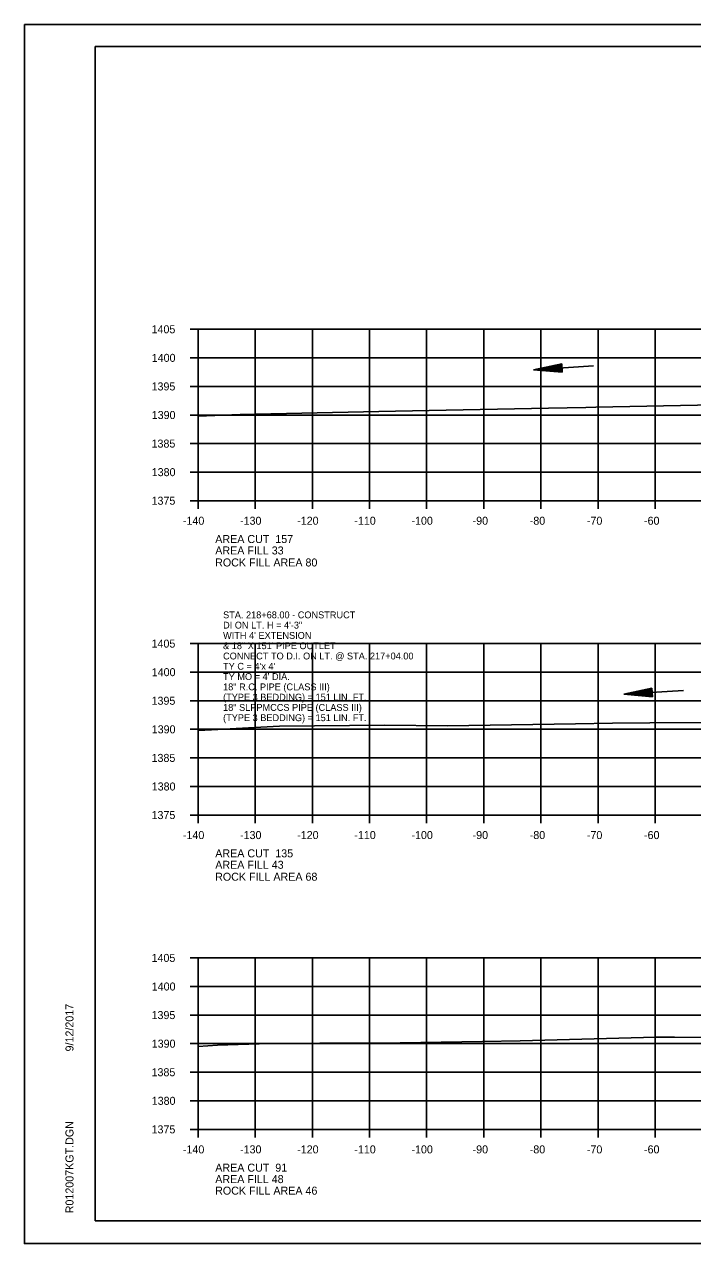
# Model space of a CAD drawing. Extents: x 1374311 to 1383814, y 384102 to 406278.
# Drawn here: x 1382469.7 to 1382586.6, y 405425.1 to 405638.4 of the extents above; entities that cross this region are included whole.
import ezdxf

# ---------------------------------------------------------------- set-up
doc = ezdxf.new("R2010")
doc.units = 0
for name, color, linetype in [('R_Axis', 7, 'Continuous'), ('R_Axis Annot', 7, 'Continuous'), ('R_Border', 7, 'Continuous'), ('R_Draft', 7, 'Continuous'), ('R_Exist Surface', 7, 'Continuous'), ('R_Fin Surface', 7, 'Continuous'), ('R_Grid', 7, 'Continuous'), ('R_No Plot', 7, 'Continuous'), ('R_Water', 7, 'Continuous'), ('R_Water Annot', 7, 'Continuous')]:
    doc.layers.add(name, color=color, linetype=linetype)

msp = doc.modelspace()

# ---------------------------------------------------------------- linework, layer by layer
at = {"layer": 'R_Axis'}
for p, q in [((1382498.67, 405585.07), (1382500.07, 405585.07)), ((1382500.07, 405555.07), (1382500.07, 405585.07)), ((1382498.67, 405580.07), (1382500.07, 405580.07)), ((1382498.67, 405575.07), (1382500.07, 405575.07)), ((1382498.67, 405570.07), (1382500.07, 405570.07)), ((1382498.67, 405565.07), (1382500.07, 405565.07)), ((1382498.67, 405560.07), (1382500.07, 405560.07)), ((1382498.67, 405555.07), (1382500.07, 405555.07)), ((1382500.07, 405555.07), (1382780.07, 405555.07)), ((1382500.07, 405553.67), (1382500.07, 405555.07)), ((1382510.07, 405553.67), (1382510.07, 405555.07)), ((1382520.07, 405553.67), (1382520.07, 405555.07)), ((1382530.07, 405553.67), (1382530.07, 405555.07)), ((1382540.07, 405553.67), (1382540.07, 405555.07)), ((1382550.07, 405553.67), (1382550.07, 405555.07)), ((1382560.07, 405553.67), (1382560.07, 405555.07)), ((1382570.07, 405553.67), (1382570.07, 405555.07)), ((1382580.07, 405553.67), (1382580.07, 405555.07)), ((1382498.67, 405530.07), (1382500.07, 405530.07)), ((1382500.07, 405500.07), (1382500.07, 405530.07)), ((1382498.67, 405525.07), (1382500.07, 405525.07)), ((1382498.67, 405520.07), (1382500.07, 405520.07)), ((1382498.67, 405515.07), (1382500.07, 405515.07)), ((1382498.67, 405510.07), (1382500.07, 405510.07)), ((1382498.67, 405505.07), (1382500.07, 405505.07)), ((1382498.67, 405500.07), (1382500.07, 405500.07)), ((1382500.07, 405500.07), (1382780.07, 405500.07)), ((1382500.07, 405498.67), (1382500.07, 405500.07)), ((1382510.07, 405498.67), (1382510.07, 405500.07)), ((1382520.07, 405498.67), (1382520.07, 405500.07)), ((1382530.07, 405498.67), (1382530.07, 405500.07)), ((1382540.07, 405498.67), (1382540.07, 405500.07)), ((1382550.07, 405498.67), (1382550.07, 405500.07)), ((1382560.07, 405498.67), (1382560.07, 405500.07)), ((1382570.07, 405498.67), (1382570.07, 405500.07)), ((1382580.07, 405498.67), (1382580.07, 405500.07)), ((1382498.67, 405475.07), (1382500.07, 405475.07)), ((1382500.07, 405445.07), (1382500.07, 405475.07)), ((1382498.67, 405470.07), (1382500.07, 405470.07)), ((1382498.67, 405465.07), (1382500.07, 405465.07)), ((1382498.67, 405460.07), (1382500.07, 405460.07)), ((1382498.67, 405455.07), (1382500.07, 405455.07)), ((1382498.67, 405450.07), (1382500.07, 405450.07)), ((1382498.67, 405445.07), (1382500.07, 405445.07)), ((1382500.07, 405445.07), (1382780.07, 405445.07)), ((1382500.07, 405443.67), (1382500.07, 405445.07)), ((1382510.07, 405443.67), (1382510.07, 405445.07)), ((1382520.07, 405443.67), (1382520.07, 405445.07)), ((1382530.07, 405443.67), (1382530.07, 405445.07)), ((1382540.07, 405443.67), (1382540.07, 405445.07)), ((1382550.07, 405443.67), (1382550.07, 405445.07)), ((1382560.07, 405443.67), (1382560.07, 405445.07)), ((1382570.07, 405443.67), (1382570.07, 405445.07)), ((1382580.07, 405443.67), (1382580.07, 405445.07))]:
    msp.add_line(p, q, dxfattribs=at)
at = {"layer": 'R_Border'}
for p, q in [((1382482.07, 405634.53), (1382798.25, 405634.53)), ((1382482.07, 405429.07), (1382482.07, 405634.53)), ((1382482.07, 405429.07), (1382482.07, 405429.07)), ((1382798.25, 405429.07), (1382482.07, 405429.07))]:
    msp.add_line(p, q, dxfattribs=at)
at = {"layer": 'R_Draft'}
for p, q in [((1382563.71, 405579.05), (1382558.77, 405577.99)), ((1382563.72, 405578.93), (1382559.6, 405578.04)), ((1382563.73, 405578.8), (1382560.46, 405578.09)), ((1382563.73, 405578.67), (1382561.29, 405578.15)), ((1382563.74, 405578.55), (1382562.14, 405578.2)), ((1382563.75, 405578.42), (1382562.97, 405578.25)), ((1382563.77, 405578.19), (1382562.97, 405578.25)), ((1382563.81, 405577.55), (1382563.71, 405579.05)), ((1382563.81, 405577.55), (1382558.77, 405577.99)), ((1382563.8, 405577.68), (1382559.6, 405578.04)), ((1382563.79, 405577.81), (1382560.46, 405578.09)), ((1382563.78, 405577.93), (1382561.29, 405578.15)), ((1382563.77, 405578.06), (1382562.14, 405578.2)), ((1382579.5, 405522.28), (1382574.56, 405521.21)), ((1382579.59, 405520.78), (1382574.56, 405521.21)), ((1382579.51, 405522.15), (1382575.39, 405521.27)), ((1382579.59, 405520.91), (1382575.39, 405521.27)), ((1382579.51, 405522.03), (1382576.25, 405521.32)), ((1382579.58, 405521.03), (1382576.25, 405521.32)), ((1382579.52, 405521.9), (1382577.08, 405521.37)), ((1382579.57, 405521.16), (1382577.08, 405521.37)), ((1382579.53, 405521.77), (1382577.92, 405521.43)), ((1382579.56, 405521.29), (1382577.92, 405521.43)), ((1382579.54, 405521.65), (1382578.76, 405521.48)), ((1382579.55, 405521.41), (1382578.76, 405521.48)), ((1382579.59, 405520.78), (1382579.5, 405522.28))]:
    msp.add_line(p, q, dxfattribs=at)
at = {"layer": 'R_Exist Surface'}
for points in [[(1382500.07, 405569.85), (1382507.43, 405570.14), (1382531.7, 405570.67), (1382540.5, 405570.87), (1382561.38, 405571.27), (1382567.9, 405571.4), (1382569.69, 405571.45), (1382590.44, 405571.83)], [(1382500.07, 405514.84), (1382502.43, 405514.96), (1382514.33, 405515.6), (1382532.67, 405515.77), (1382543.74, 405515.68), (1382566.14, 405516.06), (1382572.57, 405516.16), (1382579.1, 405516.21), (1382594.66, 405516.29)], [(1382500.07, 405459.56), (1382503.49, 405459.81), (1382510.78, 405460.02), (1382521.4, 405460.15), (1382531.82, 405460.16), (1382549.84, 405460.42), (1382556.42, 405460.56), (1382580.15, 405461.19), (1382583.42, 405461.2), (1382591.56, 405461.16)]]:
    msp.add_lwpolyline(points, dxfattribs=at)
at = {"layer": 'R_Grid'}
for p, q in [((1382500.07, 405585.07), (1382780.07, 405585.07)), ((1382500.07, 405555.07), (1382500.07, 405585.07)), ((1382510.07, 405555.07), (1382510.07, 405585.07)), ((1382520.07, 405555.07), (1382520.07, 405585.07)), ((1382530.07, 405555.07), (1382530.07, 405585.07)), ((1382540.07, 405555.07), (1382540.07, 405585.07)), ((1382550.07, 405555.07), (1382550.07, 405585.07)), ((1382560.07, 405555.07), (1382560.07, 405585.07)), ((1382570.07, 405555.07), (1382570.07, 405585.07)), ((1382580.07, 405555.07), (1382580.07, 405585.07)), ((1382500.07, 405580.07), (1382780.07, 405580.07)), ((1382500.07, 405575.07), (1382780.07, 405575.07)), ((1382500.07, 405570.07), (1382780.07, 405570.07)), ((1382500.07, 405565.07), (1382780.07, 405565.07)), ((1382500.07, 405560.07), (1382780.07, 405560.07)), ((1382500.07, 405555.07), (1382780.07, 405555.07)), ((1382500.07, 405530.07), (1382780.07, 405530.07)), ((1382500.07, 405500.07), (1382500.07, 405530.07)), ((1382510.07, 405500.07), (1382510.07, 405530.07)), ((1382520.07, 405500.07), (1382520.07, 405530.07)), ((1382530.07, 405500.07), (1382530.07, 405530.07)), ((1382540.07, 405500.07), (1382540.07, 405530.07)), ((1382550.07, 405500.07), (1382550.07, 405530.07)), ((1382560.07, 405500.07), (1382560.07, 405530.07)), ((1382570.07, 405500.07), (1382570.07, 405530.07)), ((1382580.07, 405500.07), (1382580.07, 405530.07)), ((1382500.07, 405525.07), (1382780.07, 405525.07)), ((1382500.07, 405520.07), (1382780.07, 405520.07)), ((1382500.07, 405515.07), (1382780.07, 405515.07)), ((1382500.07, 405510.07), (1382780.07, 405510.07)), ((1382500.07, 405505.07), (1382780.07, 405505.07)), ((1382500.07, 405500.07), (1382780.07, 405500.07)), ((1382500.07, 405475.07), (1382780.07, 405475.07)), ((1382500.07, 405445.07), (1382500.07, 405475.07)), ((1382510.07, 405445.07), (1382510.07, 405475.07)), ((1382520.07, 405445.07), (1382520.07, 405475.07)), ((1382530.07, 405445.07), (1382530.07, 405475.07)), ((1382540.07, 405445.07), (1382540.07, 405475.07)), ((1382550.07, 405445.07), (1382550.07, 405475.07)), ((1382560.07, 405445.07), (1382560.07, 405475.07)), ((1382570.07, 405445.07), (1382570.07, 405475.07)), ((1382580.07, 405445.07), (1382580.07, 405475.07)), ((1382500.07, 405470.07), (1382780.07, 405470.07)), ((1382500.07, 405465.07), (1382780.07, 405465.07)), ((1382500.07, 405460.07), (1382780.07, 405460.07)), ((1382500.07, 405455.07), (1382780.07, 405455.07)), ((1382500.07, 405450.07), (1382780.07, 405450.07)), ((1382500.07, 405445.07), (1382780.07, 405445.07))]:
    msp.add_line(p, q, dxfattribs=at)
at = {"layer": 'R_No Plot'}
for p, q in [((1382469.67, 405638.42), (1382803, 405638.42)), ((1382469.67, 405425.09), (1382803, 405425.09))]:
    msp.add_line(p, q, dxfattribs=at)
for points in [[(1382469.66, 405638.42), (1382803, 405638.42), (1382803, 405425.08), (1382469.66, 405425.08)], [(1382715.99, 405634.53), (1382715.99, 405624.65), (1382751.72, 405624.65), (1382751.72, 405621.73), (1382774.92, 405621.73), (1382774.92, 405597.39), (1382798.25, 405597.39), (1382798.25, 405429.07), (1382482.07, 405429.07), (1382482.07, 405634.53)]]:
    msp.add_lwpolyline(points, close=True, dxfattribs=at)
at = {"layer": 'R_Water'}
for p, q in [((1382569.25, 405578.65), (1382558.77, 405577.99)), ((1382585.04, 405521.88), (1382574.56, 405521.21))]:
    msp.add_line(p, q, dxfattribs=at)

# ---------------------------------------------------------------- texts
at = {"layer": 'R_Axis Annot'}
for s, p in [('1405', (1382491.92, 405584.37)), ('1400', (1382491.95, 405579.37)), ('1395', (1382491.92, 405574.37)), ('1390', (1382491.95, 405569.37)), ('1385', (1382491.92, 405564.37)), ('1380', (1382491.95, 405559.37)), ('1375', (1382491.92, 405554.37)), ('-140', (1382497.41, 405550.87)), ('-130', (1382507.41, 405550.87)), ('-120', (1382517.41, 405550.87)), ('-110', (1382527.41, 405550.87)), ('-100', (1382537.41, 405550.87)), ('-90', (1382548.11, 405550.87)), ('-80', (1382558.11, 405550.87)), ('-70', (1382568.11, 405550.87)), ('-60', (1382578.11, 405550.87)), ('AREA CUT  157', (1382503.07, 405547.67)), ('AREA FILL 33', (1382503.07, 405545.67)), ('1405', (1382491.92, 405529.37)), ('1400', (1382491.95, 405524.37)), ('1395', (1382491.92, 405519.37)), ('1390', (1382491.95, 405514.37)), ('1385', (1382491.92, 405509.37)), ('1380', (1382491.95, 405504.37)), ('1375', (1382491.92, 405499.37)), ('-140', (1382497.41, 405495.87)), ('-130', (1382507.41, 405495.87)), ('-120', (1382517.41, 405495.87)), ('-110', (1382527.41, 405495.87)), ('-100', (1382537.41, 405495.87)), ('-90', (1382548.11, 405495.87)), ('-80', (1382558.11, 405495.87)), ('-70', (1382568.11, 405495.87)), ('-60', (1382578.11, 405495.87)), ('AREA CUT  135', (1382503.07, 405492.67)), ('AREA FILL 43', (1382503.07, 405490.67)), ('1405', (1382491.92, 405474.37)), ('1400', (1382491.95, 405469.37)), ('1395', (1382491.92, 405464.37)), ('1390', (1382491.95, 405459.37)), ('1385', (1382491.92, 405454.37)), ('1380', (1382491.95, 405449.37)), ('1375', (1382491.92, 405444.37)), ('-140', (1382497.41, 405440.87)), ('-130', (1382507.41, 405440.87)), ('-120', (1382517.41, 405440.87)), ('-110', (1382527.41, 405440.87)), ('-100', (1382537.41, 405440.87)), ('-90', (1382548.11, 405440.87)), ('-80', (1382558.11, 405440.87)), ('-70', (1382568.11, 405440.87)), ('-60', (1382578.11, 405440.87)), ('AREA CUT  91', (1382503.07, 405437.67)), ('AREA FILL 48', (1382503.07, 405435.67))]:
    msp.add_text(s, height=1.4, dxfattribs=at).set_placement(p)
at = {"layer": 'R_Border'}
for s, p in [('9/12/2017', (1382478.26, 405458.71)), ('R012007KGT.DGN', (1382478.26, 405430.39))]:
    msp.add_text(s, height=1.4, rotation=90, dxfattribs=at).set_placement(p)
at = {"layer": 'R_Fin Surface'}
for s, p in [('ROCK FILL AREA 80', (1382503.05, 405543.57)), ('ROCK FILL AREA 68', (1382503.05, 405488.58)), ('ROCK FILL AREA 46', (1382503.05, 405433.65))]:
    msp.add_text(s, height=1.4, dxfattribs=at).set_placement(p)
at = {"layer": 'R_Water Annot'}
for s, p in [('STA. 218+68.00 - CONSTRUCT', (1382504.44, 405534.5)), ('DI ON LT. H = 4\'-3"', (1382504.44, 405532.7)), ("WITH 4' EXTENSION ", (1382504.44, 405530.9)), ('& 18" X 151\' PIPE OUTLET', (1382504.44, 405529.1)), ('CONNECT TO D.I. ON LT. @ STA. 217+04.00', (1382504.44, 405527.3)), ("TY C = 4'x 4'", (1382504.44, 405525.5)), ("TY MO = 4' DIA.", (1382504.44, 405523.7)), ('18" R.C. PIPE (CLASS III)', (1382504.44, 405521.9)), ('(TYPE 3 BEDDING) = 151 LIN. FT.', (1382504.44, 405520.1)), ('18" SLPPMCCS PIPE (CLASS III)', (1382504.44, 405518.3)), ('(TYPE 3 BEDDING) = 151 LIN. FT.', (1382504.44, 405516.5))]:
    msp.add_text(s, height=1.2, dxfattribs=at).set_placement(p)

doc.saveas('drawing.dxf')
